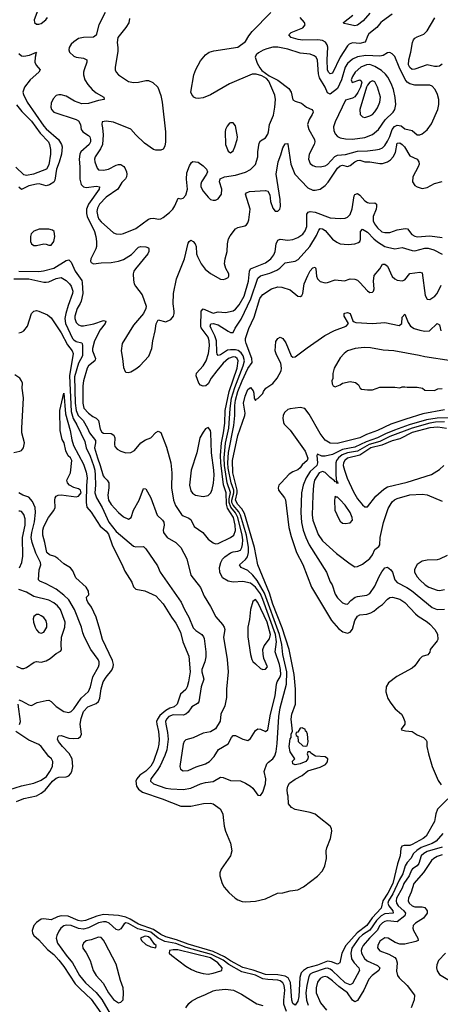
# Model space of a CAD drawing. Header units: inches. Extents: x 1649636 to 1815363, y 506543 to 641975.
# Tile 346 of 656: x 1695156 to 1698535, y 608498 to 616412. Entities that reach past the tile are written whole.
import ezdxf

# ---------------------------------------------------------------- set-up
doc = ezdxf.new("R2010")
doc.units = ezdxf.units.IN
doc.header["$MEASUREMENT"] = 0
doc.layers.add('B6690', color=7, linetype='Continuous')
doc.layers.add('B6691', color=7, linetype='Continuous')

msp = doc.modelspace()

# ---------------------------------------------------------------- linework, layer by layer
at = {"layer": 'B6690', "color": 5}
for points, elevation in [([(1698494.6, 610000), (1698490, 609966), (1698420.7, 609850), (1698396.9, 609830), (1698310, 609782.2), (1698290, 609774.6), (1698245.2, 609774.8), (1698226.4, 609770), (1698219, 609750), (1698213.1, 609690), (1698192.7, 609627.3), (1698153.8, 609470), (1698114.6, 609390), (1698073, 609330), (1698061.5, 609270), (1697988.1, 609191.9), (1697944.1, 609130), (1697867.6, 609072.4), (1697777.2, 608970), (1697743.3, 608910), (1697729.4, 608830.6), (1697710, 608819.8), (1697660.2, 608840.2), (1697630, 608843.8), (1697550, 608813.4), (1697469.7, 608790.3), (1697437.5, 608770), (1697418.9, 608750), (1697408, 608712), (1697398.9, 608561.1), (1697390, 608523.1), (1697370, 608489.8), (1697350, 608504.9), (1697341.7, 608530), (1697331.7, 608671.7), (1697312.7, 608710), (1697290, 608725.1), (1697230, 608735.8), (1697130, 608738.2), (1697032.3, 608772.3), (1696950, 608794.4), (1696850, 608845.9), (1696800.4, 608880.4), (1696710, 608922.5), (1696510, 608981.1), (1696416.1, 609016.1), (1696330, 609039.3), (1696290, 609057.5), (1696230, 609099.7), (1696110, 609141.6), (1696042.8, 609182.8), (1696010, 609197.2), (1695950, 609212.1), (1695830, 609219.7), (1695775.1, 609204.9), (1695685.5, 609170), (1695650, 609165.4), (1695625.1, 609170), (1695544.8, 609204.8), (1695490.5, 609209.5), (1695459.3, 609200.7), (1695410, 609177.8), (1695350, 609185.5), (1695330, 609180.7), (1695290, 609155.5), (1695270.7, 609130), (1695257, 609090), (1695259.7, 609070), (1695270, 609050.3), (1695310, 609014.9), (1695379.3, 608939.3), (1695430, 608896.8), (1695470, 608852.5), (1695510, 608802.8), (1695602.5, 608662.5), (1695640.8, 608620.8), (1695730, 608539.1), (1695806.9, 608430)], 320), ([(1696791.5, 610000), (1696798.4, 609930), (1696808.5, 609888.5), (1696850, 609792), (1696860.7, 609730), (1696850.6, 609690), (1696775.6, 609584.4), (1696764.7, 609555.3), (1696764.4, 609530), (1696782, 609470), (1696799, 609439), (1696836.3, 609396.3), (1696888, 609350), (1696910, 609337), (1696944.7, 609324.7), (1696970, 609321.5), (1697050, 609325.5), (1697130, 609344.9), (1697228.6, 609391.4), (1697270, 609393.1), (1697330, 609408.8), (1697390, 609417.6), (1697437.4, 609442.6), (1697550, 609528.8), (1697588.4, 609571.6), (1697607.4, 609610), (1697621.6, 609670), (1697619.5, 609730), (1697623.3, 609756.7), (1697654, 609830), (1697664.5, 609890), (1697662, 609910), (1697649.3, 609930), (1697561.6, 610000)], 320), ([(1698555.8, 609870), (1698501.2, 609810), (1698469.4, 609790), (1698382.5, 609757.5), (1698346.4, 609733.6), (1698321.1, 609710), (1698298.3, 609670), (1698270, 609638.4), (1698252.2, 609610), (1698233.3, 609546.7), (1698204.1, 609495.9), (1698154, 609386), (1698119.1, 609330), (1698115.2, 609310), (1698121.9, 609290), (1698154.6, 609250), (1698156.3, 609230), (1698090, 609224.9), (1698061.3, 609210), (1698023.3, 609170), (1697970, 609094.1), (1697910, 609055.8), (1697880.7, 609030), (1697823.4, 608950), (1697815.6, 608910), (1697823.2, 608863.2), (1697842.3, 608830), (1697881.9, 608790), (1697886.8, 608770), (1697830, 608663.7), (1697810, 608654.8), (1697770, 608670.8), (1697670, 608767.3), (1697650, 608781), (1697630, 608787.3), (1697610, 608785.1), (1697508.6, 608751.4), (1697490, 608738.6), (1697478.6, 608721.4), (1697462.1, 608650), (1697456, 608590), (1697460.7, 608530), (1697474.3, 608490)], 340), ([(1698550, 609761.6), (1698430, 609724.8), (1698402.6, 609710), (1698383, 609690), (1698363, 609630), (1698349.8, 609610.2), (1698312.2, 609587.8), (1698303.4, 609576.6), (1698284, 609530), (1698241.8, 609470), (1698228.2, 609430), (1698184.1, 609350), (1698179.7, 609330), (1698183.3, 609310), (1698196.5, 609290), (1698241.4, 609250), (1698256.8, 609230), (1698250.2, 609210), (1698190, 609161.1), (1698110, 609167.6), (1698090, 609163.6), (1698070, 609152.5), (1698050, 609131.2), (1698028.3, 609090), (1697965.9, 609030), (1697916.8, 608970), (1697905.5, 608950), (1697900.4, 608930), (1697901.9, 608910), (1697925.2, 608865.2), (1697947.6, 608847.6), (1698030.2, 608810), (1698049.3, 608790), (1698042.2, 608770), (1697988.4, 608730), (1697960.5, 608699.5), (1697921.6, 608610), (1697870, 608528.9), (1697850, 608518.8), (1697830, 608531.6), (1697790.4, 608590.4), (1697719.8, 608639.8), (1697670, 608686), (1697630, 608715.6), (1697610, 608720.1), (1697590, 608716.4), (1697570, 608705.9), (1697550, 608676), (1697537.8, 608630), (1697539.3, 608590), (1697572.1, 608510), (1697619.8, 608450)], 360), ([(1698550, 609698.2), (1698510, 609685.3), (1698482.2, 609670), (1698465.6, 609654.4), (1698401.7, 609558.3), (1698322.7, 609470), (1698301.6, 609398.4), (1698278.8, 609350), (1698277.5, 609330), (1698286, 609310), (1698308.4, 609290), (1698330, 609281.3), (1698390, 609281.2), (1698410, 609275.3), (1698431.1, 609250), (1698428.9, 609230), (1698401.6, 609190), (1698336.3, 609150), (1698317.4, 609130), (1698315.5, 609110), (1698320.7, 609090), (1698354.6, 609030), (1698358.8, 609010), (1698338.8, 609001.2), (1698250, 608981.9), (1698210, 608979.8), (1698173.3, 608993.3), (1698116, 609030), (1698090, 609030.8), (1698050, 609004), (1698032.7, 608970), (1698031.8, 608951.8), (1698048.5, 608928.5), (1698122, 608902), (1698170, 608874.3), (1698181.4, 608861.4), (1698190.1, 608830.1), (1698184.3, 608764.3), (1698191.3, 608730), (1698204.6, 608710), (1698268.5, 608650), (1698327.6, 608570), (1698325.4, 608534.6), (1698301.5, 608470)], 380), ([(1697298.7, 608438.7), (1697278.9, 608498.9), (1697277.9, 608530), (1697287.6, 608610), (1697282.2, 608650), (1697271.2, 608670), (1697250, 608685.4), (1697230, 608692.8), (1697150, 608696), (1697110, 608702.8), (1697050, 608730.9), (1696939.9, 608759.9), (1696837.6, 608817.6), (1696790, 608851.7), (1696698.2, 608898.2), (1696494.6, 608954.6), (1696410, 608985.2), (1696321.5, 609001.5), (1696270, 609028.4), (1696210, 609077.6), (1696104.6, 609104.6), (1696030, 609145.9), (1696010, 609151.2), (1695995.3, 609144.7), (1695970, 609103.1), (1695950, 609094.5), (1695930, 609099.6), (1695874.6, 609150), (1695850, 609160.2), (1695830, 609161.3), (1695790, 609152.1), (1695710, 609111.7), (1695670, 609101.3), (1695627.8, 609107.8), (1695569.7, 609130.3), (1695530, 609135), (1695510, 609129.1), (1695486.8, 609110), (1695470, 609086), (1695454.4, 609050), (1695450.1, 609029.9), (1695461, 608990), (1695530, 608891.4), (1695580.9, 608830), (1695635.5, 608730), (1695684.1, 608670), (1695771.6, 608591.6), (1695815.4, 608535.4), (1695902.8, 608390)], 340), ([(1698578, 608910), (1698521.4, 608850), (1698506.2, 608813.8), (1698504.6, 608790), (1698510, 608766.7), (1698530, 608736.5), (1698609.2, 608689.2)], 420), ([(1696492.3, 608470), (1696516, 608504), (1696537.6, 608522.4), (1696584.7, 608550), (1696650, 608575.8), (1696710, 608605.8), (1696732.1, 608612.1), (1696810, 608619.7), (1696874, 608610), (1696938.7, 608578.7), (1697061.4, 608501.4), (1697110, 608487.7)], 340)]:
    msp.add_lwpolyline(points, dxfattribs=dict(at, elevation=elevation))
at = {"layer": 'B6690', "color": 5, "elevation": 360}
for points in [[(1695790, 609037.6), (1695730, 609015.6), (1695690, 609006.6), (1695667.7, 608990), (1695660.5, 608970), (1695663.8, 608950), (1695690.3, 608910.3), (1695721.6, 608850), (1695746.4, 608770), (1695770.4, 608730), (1695827, 608667), (1695870, 608590.3), (1695910, 608535.3), (1695950, 608510.5), (1695970, 608514), (1695987.2, 608532.8), (1695991.2, 608588.8), (1695988.8, 608630), (1695966.8, 608690), (1695930, 608820.7), (1695844, 608990), (1695830, 609014), (1695810, 609033.6)], [(1696170, 609045.6), (1696156.1, 609043.9), (1696126.9, 609030), (1696134.4, 609010), (1696170, 608979.4), (1696210, 608960.2), (1696250, 608952), (1696252.4, 608970), (1696240.3, 608980.3), (1696210, 609024.7), (1696190, 609040.4)], [(1696390, 608936.3), (1696360.7, 608930), (1696357.1, 608910), (1696378, 608890), (1696490, 608804.1), (1696536.9, 608776.9), (1696578.1, 608758.1), (1696630, 608744.7), (1696670, 608741.1), (1696710, 608747.8), (1696773.5, 608766.5), (1696778.9, 608770), (1696782, 608790), (1696748.9, 608830), (1696688.2, 608870), (1696425.7, 608934.3)]]:
    msp.add_lwpolyline(points, close=True, dxfattribs=at)
at = {"layer": 'B6691', "color": 5}
for points, elevation in [([(1695302.2, 616490), (1695272.1, 616412.1), (1695276.5, 616390), (1695290, 616376.5), (1695310, 616375.8), (1695330, 616382), (1695366, 616410), (1695379.8, 616430)], 420), ([(1695843.9, 616470), (1695791.6, 616370), (1695770, 616288.2), (1695749.3, 616270.7), (1695670, 616269.9), (1695630, 616261), (1695590, 616235.3), (1695570, 616215.3), (1695555, 616190), (1695551.3, 616170), (1695557.3, 616150), (1695590, 616119.2), (1695610.8, 616110.8), (1695670, 616103.8), (1695694.7, 616090), (1695696.8, 616070), (1695673, 616010), (1695669.4, 615990), (1695669.4, 615970), (1695680.6, 615930), (1695704.3, 615890), (1695739.7, 615850), (1695770, 615823.2), (1695832.4, 615790), (1695834.8, 615770), (1695790, 615762.2), (1695710, 615739.1), (1695656.5, 615736.4), (1695596, 615756.1), (1695530, 615797.2), (1695490, 615809.1), (1695470, 615809), (1695450, 615801.8), (1695424.7, 615775.3), (1695410, 615740.9), (1695407.4, 615710), (1695411.6, 615690), (1695430, 615667.6), (1695610, 615610.2), (1695630, 615598), (1695645.3, 615570), (1695650.9, 615530), (1695658.2, 615518.2), (1695664.7, 615510), (1695710, 615482.3), (1695719.6, 615470), (1695726.2, 615450), (1695725.2, 615430), (1695714.6, 615410), (1695648.7, 615350), (1695638.9, 615330), (1695633.6, 615290), (1695638.8, 615230), (1695638.2, 615130), (1695650, 615088.6), (1695669.4, 615069.4), (1695690, 615064.1), (1695773.1, 615073.2), (1695797.6, 615070), (1695795, 615050), (1695709.7, 614930), (1695692.2, 614890), (1695693.2, 614853.2), (1695698.7, 614830), (1695756.4, 614710), (1695768.5, 614670), (1695774.3, 614630), (1695774.4, 614590), (1695768.8, 614571.2), (1695727, 614490), (1695725.8, 614470), (1695730, 614459.6), (1695750, 614449.5), (1695810, 614458.6), (1695890, 614460.2), (1695950.2, 614470.2), (1695990, 614484.5), (1696054.1, 614525.9), (1696110, 614583.5), (1696130, 614590.2), (1696170, 614587.3), (1696190, 614578.9), (1696195, 614570), (1696195, 614550), (1696186.4, 614530), (1696087, 614410), (1696073.2, 614390), (1696066.8, 614370), (1696070, 614318), (1696076.5, 614290), (1696086.9, 614270), (1696140.6, 614200.6), (1696171.2, 614110), (1696169.3, 614090), (1696151, 614050), (1696070, 613956.9), (1695980.5, 613810), (1695971, 613750), (1695983.5, 613690), (1695990, 613616), (1696003.8, 613583.8), (1696010, 613578.7), (1696030, 613576.5), (1696050, 613582.4), (1696090, 613604.9), (1696120.4, 613630), (1696193, 613707), (1696216.7, 613770), (1696225.1, 613830), (1696244.6, 613910), (1696251.8, 613968.2), (1696270, 613998.4), (1696330, 613984), (1696370, 614002.3), (1696391.9, 614030), (1696398.4, 614050), (1696398.5, 614070), (1696389.3, 614129.3), (1696391.6, 614210), (1696415.2, 614330), (1696480.2, 614490), (1696510, 614616.3), (1696518.7, 614630), (1696530, 614638.9), (1696550, 614628.9), (1696565.5, 614610), (1696574, 614590), (1696577.7, 614530), (1696583.5, 614510), (1696613.6, 614450), (1696647.4, 614407.4), (1696690, 614372.3), (1696770, 614327.7), (1696790, 614324), (1696810, 614327.9), (1696830, 614340.4), (1696836, 614350), (1696836.4, 614370), (1696813, 614413), (1696802.6, 614450), (1696806, 614490), (1696823, 614550), (1696826, 614610), (1696834.1, 614650), (1696846.4, 614673.6), (1696889.5, 614730.5), (1696910, 614743), (1696964.8, 614755.2), (1696977.8, 614762.2), (1696990, 614779.1), (1696996.8, 614803.2), (1697008.7, 614890), (1696971.3, 615008.7), (1696979.2, 615020.8), (1697002, 615030), (1697130, 615040.2), (1697150, 615033.1), (1697164.7, 615004.7), (1697172.3, 614950), (1697190, 614896.4), (1697210, 614872.2), (1697230, 614872.2), (1697246.3, 614890), (1697252.7, 614910), (1697250, 614968), (1697216.8, 615170), (1697232.1, 615270), (1697254.2, 615325.8), (1697270, 615382.8), (1697290, 615413.4), (1697310, 615416), (1697311.8, 615411.8), (1697335.1, 615250), (1697366.9, 615170), (1697470, 615061.3), (1697510, 615042.2), (1697530, 615041.4), (1697570, 615051), (1697610, 615079.1), (1697633.9, 615106.1), (1697710, 615218.4), (1697730, 615238.2), (1697750, 615242), (1697790, 615232.9), (1697810, 615240.4), (1697849.2, 615270.8), (1697870, 615281.3), (1697890, 615282.2), (1697930, 615270.5), (1697970, 615268.6), (1698050, 615255.3), (1698070, 615257.2), (1698110, 615270.8), (1698134.5, 615285.5), (1698157.8, 615310), (1698175.2, 615344.8), (1698190, 615418.5), (1698210, 615421.2), (1698230, 615409.5), (1698249, 615390), (1698290, 615316.9), (1698350.1, 615290.1), (1698364.2, 615270), (1698364.7, 615250), (1698357.1, 615230), (1698314, 615150), (1698311.4, 615110), (1698330, 615079.5), (1698350, 615067.4), (1698390, 615054.9), (1698430, 615063.1), (1698490, 615095.6), (1698550, 615110.4)], 420), ([(1696039.4, 616420.6), (1696031.8, 616388.2), (1696010, 616349.6), (1695944.4, 616270), (1695938, 616230), (1695944.4, 616190), (1695944.2, 616155.8), (1695923.7, 616030), (1695924.4, 616010), (1695930.4, 615990.4), (1695950.3, 615970.3), (1696030, 615915.8), (1696070, 615907.2), (1696110, 615910.3), (1696170, 615924.4), (1696190, 615923.8), (1696226.7, 615906.7), (1696264.9, 615870), (1696290, 615802.8), (1696300.2, 615750), (1696328, 615512), (1696327.4, 615430), (1696323.4, 615396.6), (1696310, 615372.3), (1696290, 615363.6), (1696250, 615362.6), (1696230, 615369.7), (1696160.2, 615420.2), (1696090, 615486), (1696050, 615530.9), (1695910, 615588.9), (1695850, 615597.4), (1695818.8, 615590), (1695814.9, 615570), (1695822.8, 615542.8), (1695827.5, 615487.5), (1695821, 615410), (1695806.7, 615373.3), (1695762.8, 615310), (1695757.2, 615290), (1695759.3, 615270), (1695777.4, 615217.4), (1695790, 615204.6), (1695830, 615201.8), (1695870, 615211.8), (1695930, 615242.5), (1695950, 615248.6), (1695970, 615248.3), (1695992.2, 615232.2), (1696000.3, 615220.3), (1696013.8, 615190), (1696017.3, 615170), (1696015.2, 615150), (1696005.9, 615134.1), (1695976.3, 615103.7), (1695943.8, 615050), (1695850, 614986.4), (1695798.1, 614930), (1695781.8, 614898.2), (1695776.5, 614870), (1695782.7, 614830), (1695791.5, 614810), (1695810, 614786.2), (1695910, 614698.9), (1695930, 614690.3), (1695967.7, 614687.7), (1695990, 614692.7), (1696090, 614734.9), (1696190, 614807.9), (1696205.8, 614814.2), (1696230, 614816.2), (1696271, 614809), (1696290, 614811.7), (1696310, 614822), (1696358.9, 614861.1), (1696386.2, 614890), (1696403.3, 614916.7), (1696430, 614976.3), (1696450, 614973.4), (1696470, 614977.1), (1696490, 615000.5), (1696503.2, 615050), (1696495.5, 615130), (1696498.8, 615181.2), (1696521.5, 615238.5), (1696536.4, 615263.6), (1696548.4, 615271.6), (1696590, 615266.8), (1696630, 615238), (1696656.4, 615210), (1696664.4, 615190), (1696657.1, 615170), (1696616.9, 615110), (1696610.3, 615090), (1696610.3, 615070), (1696630, 615032.7), (1696670, 614984.9), (1696690, 614967.3), (1696710, 614962), (1696730, 614962), (1696750, 614973.4), (1696776.3, 615010), (1696779.2, 615050), (1696761.7, 615110), (1696766, 615134), (1696802.7, 615150), (1696890, 615161.7), (1696970, 615185.6), (1697011.7, 615208.2), (1697050, 615247), (1697069.8, 615309.8), (1697069.8, 615350), (1697079.6, 615420.4), (1697090, 615439.5), (1697130, 615463.6), (1697149, 615491), (1697156.4, 615510), (1697164.2, 615570), (1697195.1, 615644.9), (1697206.6, 615710), (1697211.6, 615770), (1697206.7, 615806.6), (1697158.5, 615918.5), (1697139.2, 615939.2), (1697101.3, 615961.3), (1697055.6, 615975.6), (1697024.7, 615975.3), (1696842.2, 615897.8), (1696690, 615807.1), (1696630, 615785.4), (1696590, 615779.6), (1696570, 615782), (1696554, 615790), (1696539.3, 615810), (1696532.3, 615830), (1696554, 615970), (1696570, 616011), (1696610, 616082.8), (1696650, 616130.6), (1696679, 616150), (1696716.9, 616163.1), (1696909.6, 616190.4), (1696970, 616236), (1696997.5, 616282.5), (1697024, 616316), (1697173.3, 616470)], 440), ([(1698150, 616457.2), (1698070, 616401.3), (1698056.3, 616390), (1698026.3, 616350), (1697961.2, 616298.8), (1697950, 616280.4), (1697938.3, 616241.7), (1697929.2, 616230.8), (1697890, 616221.5), (1697830, 616225.2), (1697804.5, 616215.5), (1697790, 616201), (1697730, 616111.1), (1697670, 615983.4), (1697650, 615976.1), (1697636.1, 615990), (1697628.9, 616010), (1697626.2, 616090), (1697631.1, 616191.1), (1697626.7, 616210), (1697612.2, 616232.2), (1697590, 616244.1), (1697551.3, 616251.3), (1697430, 616248.5), (1697392.5, 616252.5), (1697336.9, 616270), (1697319.8, 616290), (1697338, 616310), (1697430, 616347.1), (1697448.7, 616370), (1697444.8, 616390), (1697409.4, 616429.4)], 420), ([(1697970, 616463.4), (1697916.5, 616403.5), (1697870, 616368.3), (1697850, 616362.1), (1697790, 616377.5), (1697760.4, 616380.4), (1697757.2, 616390), (1697832.6, 616447.4)], 380), ([(1698550, 616055.5), (1698530, 616039.1), (1698510, 616034.9), (1698490, 616036.7), (1698430, 616049.3), (1698330, 616014.9), (1698310, 616012.4), (1698290, 616026.9), (1698281.2, 616050), (1698281.8, 616090), (1698298.2, 616150), (1698310.8, 616229.3), (1698319.9, 616250), (1698330, 616263), (1698350, 616275.5), (1698404, 616296), (1698430, 616321.5), (1698491.7, 616428.3)], 420), ([(1695150, 616139.4), (1695170, 616121.5), (1695190, 616117.9), (1695233.7, 616126.3), (1695290.1, 616150.1), (1695282.4, 616137.6), (1695285.5, 616130), (1695279.3, 616110), (1695278.5, 616070), (1695287.4, 616047.4), (1695320.7, 616010), (1695309.4, 615990), (1695241.6, 615930), (1695194.8, 615870), (1695182.3, 615830), (1695185.6, 615810), (1695217.1, 615750), (1695350, 615556.9), (1695370, 615534.5), (1695467, 615450), (1695492.7, 615410), (1695497.8, 615390), (1695491, 615330), (1695473.5, 615266.5), (1695451.4, 615210), (1695438.1, 615121.9), (1695430, 615105.3), (1695396.1, 615083.9), (1695370, 615078), (1695311.6, 615091.6), (1695290, 615090.3), (1695230, 615076.9), (1695170, 615048.4), (1695150, 615065.6)], 380), ([(1695130, 615727.6), (1695174.5, 615674.5), (1695250, 615597), (1695320.5, 615500.5), (1695388.4, 615430), (1695396.9, 615410), (1695404.7, 615370), (1695404, 615330), (1695390, 615244.7), (1695370.7, 615210), (1695268, 615170), (1695210, 615161.1), (1695190, 615166.2), (1695125.7, 615225.7)], 360), ([(1695150, 614390.4), (1695310, 614388.7), (1695346.9, 614393.1), (1695430, 614416.1), (1695530, 614475.9), (1695550, 614480.8), (1695570, 614463.6), (1695602.8, 614390), (1695654.8, 614314.8), (1695658.6, 614298.6), (1695662.8, 614210), (1695651, 614150), (1695643.4, 614130), (1695617.7, 614090), (1695599.6, 614030), (1695598.6, 614010), (1695610, 613977.7), (1695630, 613960.2), (1695650, 613952.1), (1695670, 613951.1), (1695751.5, 613968.5), (1695830, 613993.4), (1695847.7, 613990), (1695842, 613970), (1695801.7, 613918.3), (1695756.5, 613830), (1695740.6, 613770), (1695742, 613750), (1695764.8, 613690), (1695761.9, 613678.1), (1695758.7, 613670), (1695709.8, 613630.2), (1695697.1, 613610), (1695669.6, 613510), (1695663.9, 613470), (1695663, 613330), (1695670.7, 613290), (1695708.9, 613250), (1695743.5, 613223.5), (1695770, 613209.5), (1695789, 613190), (1695802, 613122), (1695817.2, 613097.2), (1695830, 613088.5), (1695890, 613085), (1695913, 613073), (1695921.2, 613050), (1695916.9, 612996.9), (1695920.4, 612980.4), (1695938.7, 612958.7), (1695970, 612942.6), (1696010, 612931.8), (1696050, 612933.4), (1696078, 612950), (1696130, 613010.5), (1696166.2, 613033.8), (1696210, 613050.5), (1696250, 613093), (1696270, 613103.8), (1696290, 613093), (1696334.8, 612974.8), (1696370, 612850.8), (1696379.6, 612770), (1696375.1, 612650), (1696392.5, 612550), (1696408.5, 612508.5), (1696455.9, 612435.9), (1696470, 612424.4), (1696510, 612408.7), (1696530, 612395.6), (1696558.9, 612338.9), (1696628, 612290), (1696670, 612236.5), (1696710, 612206.3), (1696730, 612200.2), (1696750, 612201.6), (1696851.1, 612250), (1696876.5, 612270), (1696890, 612307.3), (1696887.3, 612350), (1696873, 612410), (1696826.7, 612486.7), (1696817.1, 612517.1), (1696816, 612610), (1696792.7, 612672.7), (1696771.9, 612850), (1696770.4, 612909.6), (1696777.1, 613010), (1696794.3, 613090), (1696803.6, 613170), (1696805.8, 613270), (1696837.8, 613422.2), (1696903.5, 613610), (1696912.2, 613670), (1696902.7, 613690), (1696890, 613699.3), (1696870, 613702.5), (1696834.4, 613690), (1696790, 613651.2), (1696739.5, 613590), (1696695.1, 613530), (1696670, 613485.8), (1696651.7, 613468.3), (1696630, 613466.9), (1696610, 613475.6), (1696594.5, 613490), (1696572.9, 613550), (1696577.4, 613570), (1696629.1, 613630), (1696653.7, 613670), (1696674.3, 613730), (1696682.1, 613790), (1696679.5, 613830), (1696670, 613859.5), (1696615.4, 613935.4), (1696611.9, 613950), (1696614.6, 614070), (1696630, 614088.7), (1696710, 614052.6), (1696750, 614062.8), (1696810, 614057.9), (1696870, 614073.1), (1696890, 614085.7), (1696918.7, 614121.3), (1696958.6, 614190), (1696995.6, 614310), (1697003.7, 614390), (1697011.6, 614408.4), (1697130, 614458), (1697172.8, 614490), (1697197.2, 614522.8), (1697209.4, 614550), (1697217.5, 614610), (1697230, 614639), (1697250, 614646.7), (1697310, 614640.5), (1697350, 614644.6), (1697390, 614660.5), (1697430, 614689.4), (1697450, 614715.8), (1697462.4, 614750), (1697462.9, 614850), (1697474.4, 614865.6), (1697490, 614870.5), (1697530, 614864.6), (1697650, 614819.8), (1697730, 614812.8), (1697770, 614817.8), (1697790, 614826), (1697810, 614846), (1697828, 614892), (1697844.6, 614995.4), (1697850, 615006), (1697870, 615016.2), (1697890, 615002), (1697930, 614955.3), (1697950, 614941.6), (1697970, 614937), (1698010, 614939.1), (1698022.6, 614930), (1698024, 614910), (1698019.1, 614890), (1697996, 614830), (1697996.6, 614796.6), (1698007.5, 614770), (1698030, 614738), (1698066.8, 614706.8), (1698090, 614700.4), (1698130, 614700.4), (1698190, 614722.2), (1698254.3, 614734.3), (1698271.8, 614731.8), (1698306.4, 614686.4), (1698330, 614671.3), (1698350, 614667.6), (1698450, 614674.2), (1698550, 614661.7)], 380), ([(1695110, 614328.3), (1695229.7, 614329.7), (1695350, 614301.5), (1695370, 614301.3), (1695390, 614305.7), (1695450, 614332.9), (1695490, 614340.1), (1695530, 614315.9), (1695557, 614290), (1695570.7, 614270), (1695582.2, 614230), (1695580.7, 614210), (1695545.1, 614114.9), (1695526.3, 614050), (1695520.2, 614010), (1695524.5, 613970), (1695579.2, 613850), (1695590, 613837.5), (1695610, 613826.2), (1695654.5, 613814.5), (1695658.8, 613810), (1695660.6, 613790), (1695661.7, 613710), (1695630, 613651.6), (1695597.4, 613542.6), (1695603.2, 613330), (1695609.2, 613270), (1695626.3, 613230), (1695665.5, 613190), (1695701.8, 613130), (1695717.5, 613090), (1695764.7, 613030), (1695766, 613010), (1695758.2, 612970), (1695780.4, 612890), (1695803.9, 612830), (1695826.1, 612746.1), (1695833.6, 612733.6), (1695859.6, 612710), (1695871.3, 612690), (1695871.9, 612650), (1695864, 612590), (1695870.2, 612550), (1695890, 612516), (1695949, 612450), (1695990, 612416.5), (1696030, 612398), (1696052.6, 612410), (1696069.8, 612470), (1696117.1, 612550), (1696150, 612643), (1696170, 612640.5), (1696210.9, 612570), (1696262, 612430), (1696304.6, 612390), (1696314, 612374), (1696316.1, 612350), (1696308.9, 612310), (1696310.5, 612290), (1696342, 612250), (1696410.2, 612210.2), (1696450.4, 612170), (1696497.8, 612077.8), (1696530, 611946), (1696607.6, 611847.6), (1696638.8, 611778.8), (1696690, 611696.3), (1696731.8, 611611.8), (1696786, 611550), (1696798.4, 611530), (1696803.8, 611510), (1696794.4, 611450), (1696823.2, 611270), (1696830.2, 611170), (1696816.9, 611030), (1696816.7, 610963.3), (1696803.5, 610896.5), (1696771.8, 610830), (1696765.5, 610774.5), (1696728.8, 610711.2), (1696690, 610687), (1696630, 610676), (1696550, 610638.4), (1696490, 610624.5), (1696478.4, 610610), (1696470.3, 610589.7), (1696442.4, 610410), (1696448.7, 610388.7), (1696470, 610375.5), (1696510, 610378), (1696574.2, 610405.8), (1696649.6, 610430), (1696682, 610450), (1696718.9, 610490), (1696754.7, 610545.3), (1696830, 610590.8), (1696856.6, 610643.4), (1696870, 610659.1), (1696890, 610659.5), (1696948.5, 610628.5), (1696990, 610619.5), (1697010, 610633), (1697050, 610699.1), (1697070, 610713), (1697090, 610710.4), (1697130, 610690.6), (1697150, 610704), (1697172.3, 610830), (1697210, 610978), (1697218.9, 611070), (1697224.3, 611090), (1697249.1, 611130), (1697253.9, 611150), (1697251.9, 611190), (1697243.7, 611230), (1697208.4, 611330), (1697219.3, 611410), (1697212.1, 611470), (1697110, 611752.7), (1697090, 611797.1), (1697050, 611849.6), (1697010, 611881.7), (1696950, 611897.5), (1696870, 611889.8), (1696830, 611897.7), (1696785.1, 611925.1), (1696764.4, 611970), (1696761, 612010), (1696771.1, 612050), (1696784.6, 612075.4), (1696804.3, 612095.7), (1696850, 612125.9), (1696870, 612135), (1696910, 612140.1), (1696930, 612147.6), (1696941.8, 612170), (1696947.1, 612192.9), (1696948.9, 612231.1), (1696944.5, 612270), (1696909.2, 612410), (1696890, 612449.4), (1696853.2, 612493.2), (1696838.5, 612530), (1696839.8, 612560.2), (1696850.8, 612610.8), (1696824.1, 612690), (1696800.6, 612830), (1696798.9, 612890), (1696810.7, 613009.3), (1696836.7, 613130), (1696846.5, 613286.4), (1696858.1, 613370), (1696883.5, 613456.5), (1696951.1, 613630), (1696961.9, 613670), (1696952.5, 613710), (1696935.4, 613735.4), (1696912.2, 613752.2), (1696890, 613758.8), (1696850, 613759.3), (1696825.4, 613754.6), (1696770, 613717.2), (1696750, 613713), (1696742.8, 613722.8), (1696739.4, 613739.4), (1696738.3, 613830), (1696725, 613870), (1696694.4, 613930), (1696687.7, 613950), (1696692.3, 613967.7), (1696710, 613971.4), (1696750, 613959.1), (1696830, 613909.4), (1696850, 613899.1), (1696870, 613896.5), (1696886.4, 613933.6), (1696935.5, 614004.5), (1697012.3, 614167.7), (1697070, 614333.2), (1697090, 614352), (1697165.4, 614374.6), (1697221.6, 614398.4), (1697245.6, 614414.4), (1697290, 614456.9), (1697368.2, 614471.8), (1697394.3, 614485.7), (1697485.9, 614590), (1697541.2, 614678.8), (1697559.3, 614720.7), (1697570, 614734.9), (1697590, 614731), (1697610, 614717.4), (1697670, 614649.1), (1697703.8, 614623.8), (1697730, 614611.4), (1697794.2, 614605.9), (1697848.2, 614611.8), (1697878.5, 614621.5), (1697889.7, 614630.3), (1697894.6, 614645.4), (1697894, 614710), (1697910, 614727.2), (1697950, 614704), (1698001.3, 614650), (1698030, 614627.7), (1698090, 614590.1), (1698110, 614582.5), (1698170, 614570.1), (1698230, 614582), (1698310, 614556.6), (1698330, 614554.4), (1698410, 614575.7), (1698436.8, 614576.8), (1698483.3, 614563.3), (1698550, 614527.5)], 360), ([(1695150, 613895.7), (1695170, 613899.8), (1695190, 613911.1), (1695218, 613950), (1695250.8, 614049.2), (1695270, 614070.4), (1695290, 614073.7), (1695310, 614070.3), (1695380.2, 614040.2), (1695410, 614016.4), (1695490, 613895.9), (1695539, 613799), (1695579, 613750), (1695584.7, 613730), (1695556.8, 613550), (1695570, 613262), (1695586.6, 613206.6), (1695615.8, 613155.8), (1695680.5, 613020.5), (1695691.5, 612970), (1695722.8, 612902.8), (1695749.3, 612830), (1695759.3, 612790), (1695763, 612750), (1695765.7, 612670), (1695759.9, 612610), (1695773.6, 612570), (1695818.4, 612490), (1695872.2, 612372.2), (1695930, 612298.5), (1696070, 612180.8), (1696090, 612176.1), (1696150, 612178), (1696170, 612158.8), (1696262.7, 612022.7), (1696285.8, 611970), (1696452.4, 611730), (1696479.6, 611670), (1696515.6, 611610), (1696550, 611523.9), (1696570, 611501.5), (1696619.7, 611470), (1696632.8, 611452.8), (1696637.1, 611437.1), (1696651.3, 611330), (1696650.7, 611290), (1696643.9, 611250), (1696618.4, 611190), (1696618.4, 611170), (1696635.9, 611110), (1696614.8, 611050), (1696595.2, 610930), (1696584, 610916), (1696540.2, 610890), (1696510, 610846), (1696491.3, 610828.7), (1696470, 610822.7), (1696390, 610823.5), (1696355, 610810), (1696336, 610790), (1696328.8, 610770), (1696329.3, 610750), (1696343.8, 610683.8), (1696348.3, 610630), (1696337.2, 610542.8), (1696322.4, 610497.6), (1696284.6, 610415.4), (1696261.7, 610378.3), (1696208.7, 610310), (1696208.3, 610290), (1696230.3, 610270), (1696330, 610236.3), (1696370, 610228.7), (1696470, 610224.2), (1696530, 610234.1), (1696610, 610270.1), (1696650, 610281.3), (1696710, 610289.3), (1696770, 610323.8), (1696790, 610321.7), (1696850, 610297.2), (1696930, 610293.7), (1696970, 610276.5), (1697010, 610252.2), (1697030, 610234.4), (1697070, 610178.8), (1697090, 610174.8), (1697110, 610202.8), (1697129.8, 610270), (1697132.7, 610310), (1697119.8, 610370), (1697122.2, 610377.8), (1697142.2, 610430), (1697154.9, 610445.1), (1697190, 610470.7), (1697205.2, 610494.8), (1697216.9, 610530), (1697225.5, 610594.5), (1697238, 610810), (1697250, 610880.2), (1697300.5, 611070), (1697301.3, 611170), (1697271.5, 611310), (1697262.3, 611390), (1697244.3, 611470), (1697122.6, 611802.6), (1697063.9, 611903.9), (1697030, 611947.9), (1696990, 611984), (1696934.3, 612010), (1696923.1, 612030), (1696970, 612072.3), (1696985.6, 612094.4), (1696994.7, 612130), (1696994.2, 612170), (1696977.5, 612270), (1696930.9, 612430), (1696917.2, 612457.2), (1696870.7, 612510), (1696861.9, 612530), (1696860.1, 612550), (1696875.9, 612610), (1696875.3, 612630), (1696854.9, 612690), (1696832.3, 612807.7), (1696829.3, 612850), (1696833.5, 612933.5), (1696876.8, 613150), (1696885.8, 613230), (1696885, 613310), (1696890, 613354.7), (1696910, 613424.3), (1696943.7, 613510), (1696990, 613608.9), (1697024, 613656), (1697022.5, 613690), (1696974.6, 613810), (1696969.5, 613830), (1696971.4, 613850), (1696996, 613930), (1697039.7, 614020.3), (1697086.7, 614170), (1697097.7, 614190), (1697110, 614204.2), (1697178.7, 614250), (1697230, 614265.6), (1697261.4, 614261.4), (1697330, 614241.1), (1697390, 614190.4), (1697413, 614187), (1697423.9, 614196.1), (1697429.7, 614210.3), (1697441.7, 614290), (1697470, 614357), (1697490, 614393.7), (1697510, 614418.7), (1697530, 614424), (1697536, 614410), (1697540.7, 614350), (1697548.9, 614328.9), (1697570, 614307.1), (1697610, 614296.9), (1697630, 614299), (1697690, 614321.7), (1697766.3, 614313.7), (1697810, 614328.2), (1697850, 614326.4), (1697870, 614318.4), (1697890, 614300.4), (1697950, 614233), (1697970, 614220.5), (1697990, 614220.7), (1697998, 614230), (1698003, 614250), (1697997.7, 614310), (1698004.8, 614355.2), (1698049.8, 614410), (1698070, 614446), (1698090, 614447.4), (1698111.1, 614430), (1698147.4, 614347.4), (1698168.8, 614328.8), (1698190, 614319.1), (1698230, 614312.9), (1698250, 614321.1), (1698290, 614371.6), (1698370, 614383.6), (1698390, 614376.3), (1698414.3, 614194.3), (1698430, 614164.4), (1698450, 614162.6), (1698490.9, 614190), (1698510, 614210.3), (1698542, 614278)], 340), ([(1697561.6, 610000), (1697530, 610025.2), (1697490, 610039.3), (1697370, 610064), (1697340.1, 610080.1), (1697316, 610110), (1697313.2, 610170), (1697306.6, 610190), (1697304.1, 610224.1), (1697309.6, 610250), (1697324.9, 610275.1), (1697370, 610307.7), (1697424.4, 610335.6), (1697470, 610374), (1697570, 610403.8), (1697613.6, 610426.4), (1697630, 610447.3), (1697631, 610470), (1697610, 610485.7), (1697532.7, 610492.7), (1697495.3, 610515.3), (1697490, 610526), (1697470, 610526), (1697464.7, 610510), (1697474, 610490), (1697472, 610472), (1697454.8, 610450), (1697409.4, 610429.4), (1697370, 610422.7), (1697349.4, 610430), (1697349.2, 610450.8), (1697368, 610470), (1697330, 610528), (1697321.2, 610570), (1697329.3, 610630.7), (1697336.4, 610643.6), (1697338, 610670), (1697347.3, 610692.7), (1697337.6, 610790), (1697342.6, 610830), (1697370.8, 610910), (1697373.3, 611030), (1697360.6, 611150), (1697320.4, 611350), (1697264.4, 611524.4), (1697190, 611715.2), (1697162, 611802), (1697069.2, 612030), (1697041.6, 612170), (1696962.1, 612442.1), (1696941.1, 612481.1), (1696910, 612514.4), (1696889.6, 612550), (1696903.8, 612610), (1696903.8, 612630), (1696869.7, 612770), (1696865.7, 612870), (1696910, 613069), (1696966.3, 613230), (1696967.5, 613250), (1696954.8, 613330), (1696967, 613387), (1696990, 613440.7), (1697010, 613456), (1697030.8, 613430), (1697037.3, 613410), (1697040.5, 613370), (1697050, 613351), (1697056.9, 613363.1), (1697070, 613367.4), (1697110, 613407.9), (1697115.7, 613424.3), (1697134.6, 613450), (1697190, 613488.1), (1697225.5, 613530), (1697255.8, 613590), (1697260.5, 613610), (1697254.2, 613650), (1697218.6, 613718.6), (1697208.4, 613750), (1697214, 613826), (1697229.2, 613850), (1697250, 613861), (1697270, 613850.8), (1697294.7, 613814.7), (1697337.6, 613710), (1697350, 613698.7), (1697370, 613701.3), (1697464.8, 613775.2), (1697607.5, 613872.5), (1697685.8, 613914.2), (1697779.8, 613950), (1697798, 613970), (1697763, 614030), (1697762.7, 614050), (1697767.3, 614052.7), (1697790, 614058.3), (1697810, 614050.3), (1697832.3, 613992.3), (1697842.8, 613982.8), (1697857.7, 613977.7), (1697990, 613969.4), (1698090, 613978.4), (1698204.9, 613955.1), (1698227.6, 613970), (1698230, 614022), (1698250, 614046), (1698277.4, 613977.4), (1698296.5, 613950), (1698325.3, 613930), (1698370, 613917), (1698410.4, 613909.6), (1698447.5, 613912.5), (1698510.3, 613970.3), (1698530, 613960.7), (1698539, 613910)], 320), ([(1698624, 613670), (1698410, 613701.4), (1698366.7, 613713.3), (1698162, 613750), (1698075.1, 613755.1), (1697973.4, 613773.4), (1697923.9, 613776.1), (1697851.3, 613770), (1697791, 613750), (1697762.8, 613730), (1697730, 613694), (1697682, 613610), (1697671.6, 613568.4), (1697671.1, 613528.9), (1697664.7, 613510), (1697665.4, 613485.4), (1697674, 613470), (1697690, 613462), (1697730, 613478), (1697750, 613491.3), (1697810, 613504.7), (1697855.3, 613495.3), (1697876.9, 613476.9), (1697892, 613450), (1697903.5, 613443.5), (1697950, 613436), (1697990, 613438), (1698050, 613458), (1698170, 613458), (1698210, 613452), (1698230, 613462), (1698250, 613462), (1698270, 613458), (1698350, 613458), (1698391.6, 613451.6), (1698410, 613434), (1698490, 613432), (1698515.3, 613444.7), (1698550, 613446.8)], 320), ([(1695110, 612934.2), (1695156.9, 612943.1), (1695170, 612950.3), (1695186.4, 612970), (1695194.3, 613010), (1695174.7, 613090), (1695173.1, 613130), (1695188.1, 613371.9), (1695177.1, 613450), (1695177.8, 613490), (1695171.9, 613510), (1695158.3, 613530), (1695118.5, 613558.5)], 340), ([(1695130, 610128.3), (1695190, 610152.1), (1695290, 610173.1), (1695330, 610194), (1695361.3, 610218.7), (1695419.3, 610290), (1695450, 610316.5), (1695470, 610323), (1695530, 610325.2), (1695550, 610333.2), (1695564.9, 610350), (1695574.5, 610370), (1695583, 610410), (1695577.3, 610470), (1695554.1, 610514.1), (1695499.1, 610570), (1695467.8, 610610), (1695460.4, 610630), (1695464.7, 610650), (1695470, 610654.9), (1695490, 610657.3), (1695550, 610636), (1695590, 610633.7), (1695630, 610637.7), (1695645.1, 610650), (1695651.8, 610670), (1695642.3, 610750), (1695650, 610794.4), (1695670, 610852.2), (1695702.8, 610890), (1695770, 610916.6), (1695790, 610932.4), (1695801.2, 610958.8), (1695810, 611032.7), (1695828, 611090), (1695850, 611127.1), (1695897.8, 611182.2), (1695908.3, 611210), (1695909.4, 611230), (1695902.4, 611262.4), (1695820.4, 611430), (1695801.4, 611510), (1695769.8, 611609.8), (1695733.3, 611690), (1695704.7, 611730), (1695696.2, 611750), (1695692.7, 611770), (1695712, 611790), (1695710, 611819), (1695689.4, 611850), (1695606.7, 611926.7), (1695583.3, 611983.3), (1695565.6, 612005.6), (1695510, 612037.4), (1695462.4, 612082.4), (1695437.7, 612097.7), (1695395.1, 612110), (1695375.1, 612130), (1695359.5, 612210), (1695341.3, 612270), (1695342.6, 612310), (1695350, 612338.8), (1695388.1, 612411.9), (1695430, 612466), (1695441.2, 612490), (1695439, 612550), (1695442, 612570), (1695450, 612582), (1695466, 612590), (1695490, 612592.7), (1695610, 612576.9), (1695630, 612582), (1695649.7, 612610), (1695644.7, 612630), (1695630, 612641.7), (1695590, 612651.6), (1695556, 612670), (1695541.2, 612690), (1695535.3, 612710), (1695565.2, 612770), (1695574.3, 612870), (1695565.1, 612890), (1695546.4, 612906.4), (1695525.7, 612945.7), (1695514, 613010), (1695497.8, 613037.8), (1695480.5, 613110), (1695479.4, 613270), (1695509.7, 613410.3), (1695524.4, 613244.4), (1695560.8, 613110), (1695574.4, 613034.4), (1695588.6, 612988.6), (1695670, 612840.7), (1695690, 612776), (1695698.4, 612730), (1695692.6, 612667.4), (1695689.4, 612530), (1695695, 612495), (1695730, 612453.7), (1695802.1, 612342.1), (1695850, 612301.2), (1695870, 612277.6), (1695903, 612183), (1695976.7, 612036.7), (1695999.9, 611979.9), (1696056.8, 611890), (1696070, 611852.4), (1696090, 611835.8), (1696161.4, 611821.4), (1696250, 611782), (1696310, 611716.4), (1696375.2, 611610), (1696410, 611562), (1696449, 611490), (1696467.4, 611410), (1696516, 611296), (1696525.3, 611170), (1696512.9, 611090), (1696500.6, 611050), (1696490, 611028.9), (1696448.9, 610990), (1696422.6, 610910), (1696397.5, 610890), (1696361.7, 610878.3), (1696330, 610859.6), (1696281.6, 610818.4), (1696262.6, 610790), (1696256.6, 610770), (1696257.1, 610750), (1696272.5, 610690), (1696277.4, 610630), (1696274.4, 610590), (1696265.4, 610550), (1696231.6, 610450), (1696210, 610411.3), (1696170, 610372.1), (1696121.1, 610338.9), (1696096.1, 610310), (1696089.1, 610290), (1696095, 610250), (1696110, 610226), (1696143.5, 610203.5), (1696300.3, 610150), (1696450, 610091.3), (1696530, 610091.2), (1696631.9, 610111.9), (1696690, 610115.3), (1696710.3, 610110.3), (1696767.3, 610070), (1696788.5, 610030), (1696791.5, 610000)], 320), ([(1698570, 613275.6), (1698396.3, 613243.7), (1698257.9, 613202.1), (1698138.9, 613161.1), (1698030, 613109.5), (1697942, 613078), (1697890, 613049.9), (1697706.6, 613006.6), (1697650, 613008.5), (1697610, 613033.6), (1697570, 613085.3), (1697481.2, 613241.2), (1697446.1, 613286.1), (1697410, 613296.2), (1697330, 613284.2), (1697310, 613278.5), (1697285, 613255), (1697273.9, 613230), (1697270.9, 613210), (1697275.2, 613175.2), (1697281.6, 613161.6), (1697330, 613112), (1697450, 612944.5), (1697471.2, 612888.8), (1697464.6, 612870), (1697426.1, 612833.9), (1697408.7, 612810), (1697390, 612794), (1697350, 612778.7), (1697321.4, 612758.6), (1697255.8, 612690), (1697238.4, 612670), (1697232.4, 612650), (1697236.4, 612630), (1697283.8, 612570), (1697292.2, 612552.2), (1697317.5, 612330), (1697336.7, 612256.7), (1697380.2, 612130), (1697430, 612034), (1697499.3, 611850), (1697662.3, 611582.3), (1697718.3, 611518.3), (1697751.2, 611491.2), (1697790, 611481.2), (1697810, 611488.1), (1697830, 611514), (1697850, 611583.1), (1697870, 611616.8), (1697890, 611628.6), (1697946.3, 611633.7), (1697976.8, 611643.2), (1698002.7, 611657.3), (1698038, 611690), (1698069.8, 611710.2), (1698110, 611755.5), (1698130, 611767.7), (1698152, 611770), (1698210, 611754.6), (1698250, 611728.4), (1698335.7, 611635.7), (1698357.5, 611617.5), (1698430, 611573.1), (1698452.3, 611552.3), (1698491, 611511), (1698512.1, 611472.1), (1698514.7, 611430), (1698510, 611418), (1698454.9, 611350), (1698450, 611329.3), (1698434.5, 611305.5), (1698390, 611293.3), (1698367.2, 611272.8), (1698330, 611219.5), (1698310, 611199.6), (1698186.8, 611133.2), (1698119.3, 611080.7), (1698099.5, 611050), (1698096.5, 611010), (1698114.9, 610954.9), (1698137.7, 610917.7), (1698172.9, 610872.9), (1698222.8, 610830), (1698234.8, 610810), (1698250.7, 610770), (1698250.7, 610750), (1698222, 610710), (1698223.6, 610703.6), (1698254.8, 610694.8), (1698310, 610690.7), (1698350, 610662.8), (1698401.1, 610641.1), (1698421.6, 610621.6), (1698427.7, 610610), (1698428.5, 610570), (1698439.5, 610510), (1698470.4, 610410), (1698517.3, 610297.3), (1698541.1, 610261.1)], 320), ([(1698610, 613213.1), (1698510, 613208.1), (1698424.3, 613195.7), (1698285.6, 613154.4), (1698167.3, 613112.7), (1698095.6, 613084.4), (1698029.6, 613050), (1697940.3, 613019.7), (1697850, 612976.5), (1697750, 612957.7), (1697670, 612917.8), (1697610, 612903.4), (1697584.9, 612904.9), (1697550, 612918.8), (1697542.7, 612910), (1697550.1, 612850), (1697542.2, 612830), (1697490, 612781.3), (1697457.6, 612730), (1697434.8, 612670), (1697421, 612610), (1697414, 612450), (1697421.5, 612370), (1697434.5, 612310), (1697455, 612250), (1697482, 612190), (1697620.6, 611970), (1697650, 611894.9), (1697665.5, 611870), (1697690, 611793.4), (1697710, 611764.4), (1697750, 611726), (1697770, 611716.3), (1697790, 611714), (1697817, 611743), (1697850.7, 611769.3), (1697870, 611776.5), (1697945.1, 611785.1), (1697970, 611800.3), (1698010, 611859.6), (1698044.3, 611935.7), (1698066.8, 611973.2), (1698090, 612006.3), (1698110, 612012), (1698138, 611990), (1698150.1, 611970), (1698169.4, 611910), (1698187.6, 611887.6), (1698266.8, 611846.8), (1698302.9, 611822.9), (1698470, 611686.3), (1698510, 611672.1), (1698570, 611673)], 340), ([(1698570, 613179.9), (1698496.2, 613176.2), (1698450, 613169.6), (1698310, 613129.3), (1698130, 613061.9), (1698050, 613022.6), (1697963.5, 612996.5), (1697870, 612943.8), (1697788.8, 612931.2), (1697746.2, 612913.8), (1697716.7, 612890), (1697702.3, 612870), (1697695, 612850), (1697695.1, 612750), (1697700.7, 612700.7), (1697710, 612698.4), (1697713.2, 612686.8), (1697710, 612681.6), (1697699.3, 612699.3), (1697690, 612697.7), (1697686, 612706), (1697650, 612732.3), (1697611.7, 612771.7), (1697590, 612781.8), (1697563.1, 612770), (1697525.8, 612710), (1697517.7, 612670), (1697510.8, 612590.8), (1697504.7, 612430), (1697512.3, 612390), (1697555, 612275), (1697590, 612224.1), (1697701.8, 612121.8), (1697810, 612037.1), (1697850, 612014.9), (1697870, 612015.8), (1697910, 612035.3), (1697970, 612081.1), (1697989.7, 612110), (1698010, 612152.7), (1698042, 612178), (1698049.5, 612190), (1698051.7, 612250), (1698080.2, 612370), (1698117.4, 612482.6), (1698150, 612535.9), (1698168.1, 612551.9), (1698190, 612562.4), (1698290, 612593.2), (1698390, 612598.2), (1698430, 612593.1), (1698550, 612541.3)], 360), ([(1698585.7, 613125.7), (1698516.9, 613136.9), (1698450.5, 613130.5), (1698310, 613095), (1698210, 613043.4), (1698150, 613026.1), (1698066.7, 612993.3), (1697978.3, 612970), (1697890, 612911.4), (1697790, 612887.6), (1697768.4, 612870), (1697758.3, 612850), (1697756.3, 612830), (1697764.5, 612790), (1697786.4, 612726.4), (1697837, 612617), (1697870, 612562), (1697910, 612511.6), (1697930, 612496.9), (1697950, 612495.6), (1698017.3, 612582.7), (1698081, 612639), (1698110, 612657.6), (1698270, 612694.5), (1698463.8, 612756.2), (1698530, 612797.7), (1698564.8, 612830)], 380), ([(1695150, 610944.9), (1695170, 610938.3), (1695230, 610903.6), (1695250, 610899.6), (1695296.5, 610923.5), (1695370, 610940.9), (1695390, 610941.7), (1695410, 610932), (1695450.2, 610890.2), (1695510, 610850.2), (1695550, 610844.2), (1695570, 610852.3), (1695590, 610872.2), (1695650, 610957.4), (1695710, 611013.1), (1695724.2, 611050), (1695744, 611130), (1695789.9, 611210), (1695795.6, 611230), (1695794.5, 611250), (1695787.7, 611270), (1695728.3, 611350), (1695677.7, 611450), (1695664.1, 611484.1), (1695653.8, 611530), (1695595.6, 611670), (1695550, 611747.6), (1695510, 611786.8), (1695450, 611833.6), (1695370, 611876.2), (1695317.7, 611897.7), (1695306.3, 611910), (1695311.9, 611990), (1695326.6, 612030), (1695324.2, 612050), (1695285.2, 612125.2), (1695255.5, 612210), (1695248.6, 612250), (1695252.8, 612290), (1695274.7, 612374.7), (1695283.3, 612450), (1695281.2, 612490), (1695259.9, 612539.9), (1695230, 612573), (1695182.4, 612590), (1695148.2, 612608.2)], 340), ([(1695154.6, 612005.4), (1695172.6, 612050), (1695181.1, 612098.9), (1695178.7, 612250), (1695199.6, 612350), (1695199.3, 612399.3), (1695190, 612434.8), (1695170, 612458.9), (1695160.4, 612460.4), (1695150, 612461.8)], 360), ([(1698590, 612104.2), (1698530, 612076.3), (1698510, 612071.3), (1698430, 612067.4), (1698390, 612058.5), (1698373, 612050), (1698350, 612032.6), (1698335.2, 612010), (1698329.1, 611990), (1698329.1, 611970), (1698350, 611933.7), (1698371.5, 611910), (1698414.3, 611870), (1698443.7, 611850), (1698510, 611826), (1698530, 611824.3), (1698570, 611833.2)], 360), ([(1695130, 611215.5), (1695170, 611195.6), (1695190, 611196), (1695210, 611203.7), (1695271.3, 611248.7), (1695290, 611252), (1695330, 611248.7), (1695370, 611259.5), (1695401.6, 611278.4), (1695450, 611318), (1695484.1, 611335.9), (1695492.3, 611347.7), (1695488.2, 611388.2), (1695491.9, 611450), (1695519.8, 611530), (1695520.7, 611570), (1695483.4, 611670), (1695460.2, 611700.2), (1695430, 611724.3), (1695390, 611744.9), (1695270, 611776.5), (1695211.1, 611810), (1695150, 611832.1)], 360), ([(1695153.9, 610746.1), (1695162.8, 610770), (1695143.1, 610910)], 340), ([(1695070, 610220.5), (1695170, 610255.1), (1695270, 610275.2), (1695330, 610299.1), (1695370.4, 610330), (1695399.3, 610370), (1695418.7, 610410), (1695421.6, 610450), (1695412.8, 610470), (1695390, 610488.8), (1695328.1, 610570), (1695310, 610585), (1695230, 610620.6), (1695123.9, 610690)], 340), ([(1698594.9, 610150), (1698513.3, 610066.7), (1698498.6, 610030), (1698494.6, 610000)], 320)]:
    msp.add_lwpolyline(points, dxfattribs=dict(at, elevation=elevation))
for points, elevation in [([(1697230, 616192.3), (1697189.6, 616190.4), (1697140.9, 616179.1), (1697112, 616168), (1697074.6, 616145.4), (1697054.9, 616130), (1697048.4, 616110), (1697063.5, 616063.5), (1697084.7, 616024.7), (1697102.7, 616002.7), (1697160.1, 615960.1), (1697230, 615926.4), (1697317.9, 615857.9), (1697337.6, 615830), (1697350, 615769), (1697370, 615756.5), (1697421.6, 615741.6), (1697459.3, 615710), (1697503, 615690), (1697510, 615680.7), (1697513.8, 615670), (1697506.9, 615650), (1697482, 615610), (1697469.3, 615570), (1697479.2, 615530), (1697523.5, 615450), (1697527.3, 615430), (1697522.6, 615410), (1697482.6, 615330), (1697477.6, 615290), (1697490, 615257.1), (1697510, 615238.9), (1697532, 615232), (1697570, 615228.6), (1697610, 615238.2), (1697630, 615249.4), (1697688.5, 615311.5), (1697710, 615324.3), (1697772.7, 615327.3), (1697870, 615356.5), (1697950, 615358.2), (1698013.8, 615366.2), (1698047.8, 615372.2), (1698070, 615381.7), (1698090, 615400.2), (1698110, 615434.7), (1698130, 615473.4), (1698150, 615530.2), (1698167.4, 615552.6), (1698190, 615564.7), (1698220.2, 615560.2), (1698250, 615535.4), (1698310, 615520.9), (1698350, 615487.2), (1698370, 615486), (1698390, 615493.7), (1698430, 615526.4), (1698465.5, 615574.5), (1698515.6, 615690), (1698523.5, 615730), (1698522.6, 615770), (1698514, 615810), (1698494.3, 615850), (1698470, 615876.9), (1698450, 615886.3), (1698330, 615887), (1698290, 615896.1), (1698270, 615909.1), (1698252.6, 615932.6), (1698203.9, 616030), (1698170, 616117.6), (1698150, 616138.9), (1698130, 616148), (1698110, 616145.1), (1698075.4, 616124.6), (1698050, 616118.5), (1697936.5, 616123.5), (1697870, 616113.3), (1697830, 616095.5), (1697790, 616061.3), (1697771.1, 616030), (1697740.3, 615930), (1697710, 615858.5), (1697650, 615813.1), (1697630, 615823), (1697609.2, 615870), (1697565.3, 615945.3), (1697557.5, 615977.6), (1697547.7, 616087.7), (1697536.8, 616110), (1697522.6, 616122.6), (1697490, 616134), (1697410, 616143), (1697310, 616176.6)], 440), ([(1697970, 616052.9), (1697942.4, 616050), (1697897.5, 616030), (1697852.3, 615990), (1697830, 615956.4), (1697820.1, 615930), (1697827.9, 615907.9), (1697890, 615928.9), (1697900.4, 615920.5), (1697904.5, 615910), (1697893, 615870), (1697874.1, 615825.9), (1697850, 615793.4), (1697830, 615780.3), (1697774.1, 615765.9), (1697690.2, 615590), (1697678.6, 615550), (1697680.9, 615520.9), (1697690, 615495.5), (1697710, 615473.7), (1697730, 615463.1), (1697774.1, 615454.1), (1697830, 615451.8), (1697930, 615465.1), (1697990.3, 615489.7), (1698039.8, 615530), (1698093.6, 615606.4), (1698156.2, 615670), (1698169.3, 615690.7), (1698178.6, 615730), (1698173.9, 615786.1), (1698160.2, 615850), (1698140.5, 615900.5), (1698113.7, 615950), (1698094.8, 615974.8), (1698063.2, 616003.2), (1698010, 616035.8)], 460), ([(1697990, 615920.3), (1697970, 615909.8), (1697950, 615887), (1697941.9, 615870), (1697887.6, 615690), (1697890.3, 615650), (1697910, 615631.8), (1697930, 615626.9), (1697970, 615638.2), (1697990, 615651.3), (1698010, 615672.6), (1698030, 615704), (1698050.5, 615750), (1698054.9, 615790), (1698029.9, 615869.9), (1698010, 615913.7)], 480), ([(1696850, 615584), (1696840.7, 615579.3), (1696822.5, 615557.5), (1696810.7, 615530), (1696808, 615510), (1696810.5, 615409.5), (1696830, 615354.8), (1696850, 615340.7), (1696870, 615357.3), (1696885.6, 615390), (1696903.6, 615450), (1696905.1, 615470), (1696890, 615558), (1696870, 615582)], 460), ([(1695390, 614729.7), (1695312.8, 614727.2), (1695270, 614711.6), (1695249.2, 614690.8), (1695242.3, 614670), (1695244, 614630), (1695252.4, 614610), (1695270, 614596.5), (1695290, 614596.5), (1695350, 614609.2), (1695370, 614608), (1695390, 614599.6), (1695410, 614600.3), (1695430, 614628.5), (1695439.1, 614670), (1695432.9, 614710), (1695420.3, 614720.3)], 420), ([(1696670, 613135.4), (1696650, 613123), (1696630, 613097.3), (1696604.7, 613050), (1696578.2, 612930), (1696533.9, 612790), (1696519.7, 612670), (1696530, 612625.2), (1696545.5, 612605.5), (1696568.4, 612590), (1696630, 612578.7), (1696670, 612588.2), (1696691.8, 612608.2), (1696703.3, 612636.7), (1696713.3, 612686.7), (1696717.3, 612750), (1696715.9, 612790), (1696697.1, 612930), (1696692.9, 613090), (1696689.7, 613110)], 420), ([(1697690, 612580.9), (1697684.4, 612550), (1697689, 612470), (1697719.5, 612399.5), (1697730, 612382.4), (1697750, 612365.7), (1697770, 612362.3), (1697810, 612368.9), (1697829.8, 612390.2), (1697828.3, 612410), (1697811.3, 612450), (1697770, 612508.6), (1697730, 612553.2), (1697710, 612573.7), (1697694.9, 612574.9)], 380), ([(1697050, 611750.9), (1697030, 611735.1), (1697009.3, 611670.7), (1697002.9, 611590), (1696989.3, 611530), (1696990.2, 611450.2), (1697010.3, 611310), (1697022, 611270), (1697030, 611254), (1697050, 611233.4), (1697090, 611197.3), (1697110, 611188), (1697130, 611190.8), (1697146, 611210), (1697118.6, 611278.6), (1697111.3, 611311.3), (1697110.6, 611350), (1697121.6, 611378.4), (1697163.8, 611436.2), (1697171.4, 611470), (1697144.4, 611570), (1697070, 611728.6)], 380), ([(1695310, 611629.7), (1695290, 611629.7), (1695270, 611614.5), (1695264.5, 611595.5), (1695266.9, 611570), (1695279.6, 611530), (1695290, 611508.4), (1695310, 611487.6), (1695330, 611480.9), (1695350, 611487.9), (1695373.9, 611530), (1695375.3, 611555.3), (1695370, 611580.7), (1695350, 611606.9), (1695330, 611621.5)], 380), ([(1697430, 610719.3), (1697410, 610718), (1697390, 610686), (1697378, 610682), (1697374, 610670), (1697378, 610658), (1697391.6, 610651.6), (1697394, 610610), (1697430, 610574), (1697450, 610572), (1697466, 610574), (1697473.6, 610606.4), (1697469, 610670), (1697459.3, 610690), (1697453.3, 610693.3), (1697448.7, 610710), (1697433.3, 610713.3)], 320)]:
    msp.add_lwpolyline(points, close=True, dxfattribs=dict(at, elevation=elevation))

doc.saveas('drawing.dxf')
